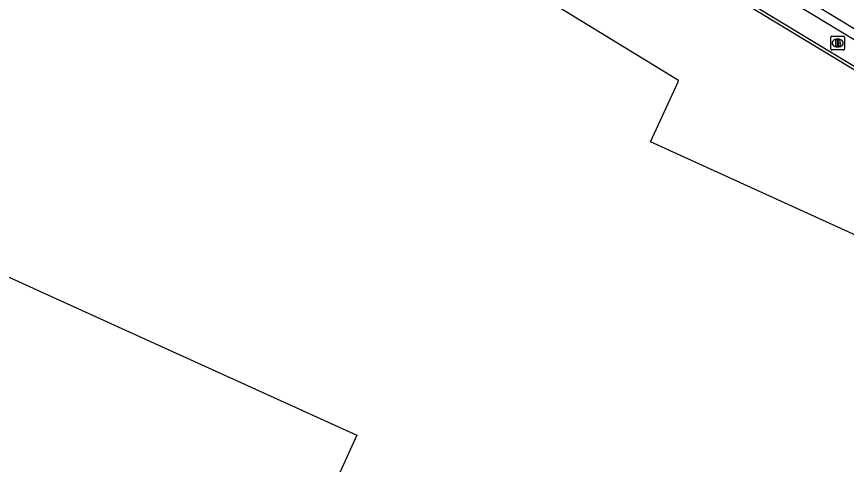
# Model space of a CAD drawing. Extents: x 156141 to 158132, y 385651 to 388399.
# Drawn here: x 156406.3 to 156465.9, y 386659.7 to 386691.9 of the extents above; entities that cross this region are included whole.
import ezdxf

# ---------------------------------------------------------------- set-up
doc = ezdxf.new("R2010")
doc.units = 0
for name, color, linetype in [('IMGEO_Brandkraan', 7, 'Continuous'), ('IMGEO_Groenvoorziening', 7, 'Continuous'), ('IMGEO_Pand', 7, 'Continuous'), ('IMGEO_Rijbaan_lokaal_gesloten', 7, 'Continuous'), ('IMGEO_Voetpad_open', 7, 'Continuous')]:
    doc.layers.add(name, color=color, linetype=linetype)

msp = doc.modelspace()

# ---------------------------------------------------------------- linework, layer by layer
at = {"layer": 'IMGEO_Brandkraan'}
for p, q in [((156464.844, 386690.483), (156465.696, 386690.483)), ((156464.769, 386689.557), (156464.769, 386690.409)), ((156465.257, 386690.263), (156465.282, 386690.263)), ((156465.77, 386690.409), (156465.77, 386689.557)), ((156465.696, 386689.483), (156464.844, 386689.483)), ((156465.28, 386689.703), (156465.255, 386689.703))]:
    msp.add_line(p, q, dxfattribs=at)
for points in [[(156464.844, 386690.483), (156465.696, 386690.483)], [(156464.769, 386689.557), (156464.769, 386690.409)], [(156465.117, 386690.183), (156465.117, 386689.783), (156465.33, 386689.783)], [(156465.348, 386690.183), (156465.117, 386690.183)], [(156465.296, 386690.102), (156465.242, 386690.102), (156465.242, 386690.026)], [(156465.242, 386690.026), (156465.295, 386690.026)], [(156465.304, 386689.95), (156465.242, 386689.95), (156465.242, 386689.869)], [(156465.77, 386690.409), (156465.77, 386689.557)], [(156465.696, 386689.483), (156464.844, 386689.483)], [(156465.242, 386689.869), (156465.304, 386689.869)]]:
    msp.add_lwpolyline(points, dxfattribs=at)
for centre, radius, start, end in [((156464.846, 386690.407), 0.0765, 91.55205, 178.44795), ((156464.846, 386690.407), 0.0765, 91.55205, 178.44795), ((156465.694, 386690.407), 0.0765, 1.55205, 88.44795), ((156465.694, 386690.407), 0.0765, 1.55205, 88.44795), ((156465.297, 386690.064), 0.0379, 267.82845, 90.93552), ((156465.305, 386689.909), 0.0404, 269.87594, 90.50774), ((156465.352, 386690.038), 0.145, 59.4692, 91.53667), ((156465.377, 386690.085), 0.0922, 285.51372, 58.15012), ((156465.382, 386689.893), 0.105, 301.31148, 78.98903), ((156464.846, 386689.559), 0.0765, 181.55205, 268.44795), ((156464.846, 386689.559), 0.0765, 181.55205, 268.44795), ((156465.336, 386690.034), 0.251, 268.66757, 293.53466), ((156465.694, 386689.559), 0.0765, 271.55205, 358.44795), ((156465.694, 386689.559), 0.0765, 271.55205, 358.44795)]:
    msp.add_arc(centre, radius, start, end, dxfattribs=at)
for centre, major_axis, ratio, start_param, end_param in [((156465.256, 386689.983), (-0.387, 0.002), 0.722429, 4.712389, 7.853982), ((156465.281, 386689.983), (-0.39, 0.002), 0.717154, 1.570796, 4.712389)]:
    msp.add_ellipse(centre, major_axis=major_axis, ratio=ratio, start_param=start_param, end_param=end_param, dxfattribs=at)
at = {"layer": 'IMGEO_Groenvoorziening'}
msp.add_lwpolyline([(156503.694, 386665.403), (156495.572, 386670.446), (156409.308, 386722.659), (156408.147, 386722.464), (156407.83, 386722.679), (156407.689, 386722.471), (156407.499, 386722.585)], dxfattribs=at)
at = {"layer": 'IMGEO_Pand'}
for points in [[(156465.495, 386640.541), (156479.132, 386670.443), (156470.076, 386674.573), (156451.836, 386682.892), (156453.812, 386687.187), (156453.855, 386687.281), (156419.088, 386708.57), (156418.009, 386706.197), (156413.793, 386708.126), (156413.865, 386708.355), (156413.668, 386708.417), (156413.537, 386708.238), (156409.277, 386710.19), (156409.386, 386710.404), (156409.08, 386710.559), (156408.939, 386710.241), (156409.159, 386710.144), (156407.228, 386705.877), (156407.003, 386705.978), (156406.904, 386705.733), (156407.127, 386705.643), (156405.159, 386701.334)], [(156394.302, 386678.374), (156412.57, 386670.081), (156430.762, 386661.823), (156428.698, 386657.29), (156465.495, 386640.541)]]:
    msp.add_lwpolyline(points, dxfattribs=at)
at = {"layer": 'IMGEO_Rijbaan_lokaal_gesloten'}
msp.add_lwpolyline([(156409.646, 386725.395), (156415.548, 386721.836), (156430.513, 386712.82), (156446.317, 386703.253), (156461.249, 386694.203), (156479.607, 386683.066), (156496.242, 386672.993), (156500, 386670.722), (156503.944, 386668.339)], dxfattribs=at)
at = {"layer": 'IMGEO_Voetpad_open'}
for points in [[(156409.226, 386724.845), (156455.501, 386696.883), (156500, 386669.946), (156503.819, 386667.634)], [(156408.241, 386723.557), (156454.55, 386695.56), (156500, 386668.048), (156503.716, 386665.798)]]:
    msp.add_lwpolyline(points, dxfattribs=at)

doc.saveas('drawing.dxf')
